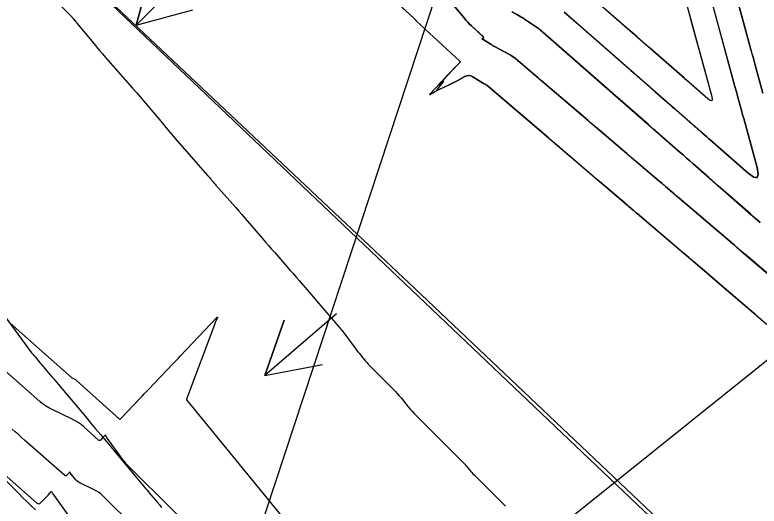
# Model space of a CAD drawing. Extents: x 954385 to 988206, y 1868364 to 1924553.
# Drawn here: x 955624.2 to 955700.4, y 1923099.2 to 1923149.5 of the extents above; entities that cross this region are included whole.
import ezdxf

# ---------------------------------------------------------------- set-up
doc = ezdxf.new("R2010")
doc.units = 0
for name, color, linetype in [('13', 7, 'Continuous'), ('16', 7, 'Continuous'), ('24', 7, 'Continuous'), ('26', 7, 'Continuous'), ('6', 7, 'Continuous'), ('7', 7, 'Continuous'), ('Default', 7, 'Continuous')]:
    doc.layers.add(name, color=color, linetype=linetype)

msp = doc.modelspace()

# ---------------------------------------------------------------- linework, layer by layer
at = {"layer": '13'}
for points in [[(955628.528, 1923150.85), (955630.033, 1923149.306), (955630.051, 1923149.287), (955630.07, 1923149.267), (955630.088, 1923149.247), (955630.105, 1923149.226), (955630.175, 1923149.143), (955630.192, 1923149.122), (955630.21, 1923149.102), (955630.227, 1923149.081), (955630.245, 1923149.061), (955630.431, 1923148.851), (955630.468, 1923148.809), (955630.504, 1923148.767), (955630.54, 1923148.724), (955630.575, 1923148.681), (955632.285, 1923146.593), (955632.583, 1923146.232), (955632.884, 1923145.873), (955633.189, 1923145.517), (955633.496, 1923145.164), (955636.268, 1923142.012), (955636.655, 1923141.569), (955637.039, 1923141.123), (955637.421, 1923140.675), (955637.8, 1923140.224), (955639.31, 1923138.417), (955639.689, 1923137.967), (955640.071, 1923137.518), (955640.455, 1923137.072), (955640.841, 1923136.628), (955643.978, 1923133.045), (955644.043, 1923132.971), (955644.108, 1923132.897), (955644.173, 1923132.822), (955644.237, 1923132.747), (955644.522, 1923132.417), (955644.591, 1923132.337), (955644.661, 1923132.257), (955644.73, 1923132.178), (955644.799, 1923132.098), (955646.516, 1923130.138), (955646.825, 1923129.784), (955647.133, 1923129.43), (955647.441, 1923129.075), (955647.748, 1923128.72), (955649.555, 1923126.624), (955649.866, 1923126.264), (955650.178, 1923125.904), (955650.491, 1923125.545), (955650.804, 1923125.186), (955652.057, 1923123.753), (955652.371, 1923123.394), (955652.683, 1923123.035), (955652.995, 1923122.675), (955653.306, 1923122.315), (955656.553, 1923118.545), (955656.656, 1923118.426), (955656.759, 1923118.307), (955656.862, 1923118.189), (955656.965, 1923118.07), (955657.378, 1923117.597), (955657.48, 1923117.478), (955657.58, 1923117.357), (955657.677, 1923117.234), (955657.772, 1923117.109), (955658.939, 1923115.534), (955659.062, 1923115.369), (955659.186, 1923115.206), (955659.312, 1923115.044), (955659.44, 1923114.883), (955659.953, 1923114.243), (955660.084, 1923114.084), (955660.218, 1923113.93), (955660.357, 1923113.779), (955660.5, 1923113.632), (955662.947, 1923111.182), (955663.152, 1923110.971), (955663.352, 1923110.755), (955663.546, 1923110.534), (955663.735, 1923110.308), (955664.478, 1923109.393), (955664.667, 1923109.167), (955664.861, 1923108.946), (955665.062, 1923108.73), (955665.267, 1923108.52), (955670.052, 1923103.746), (955670.163, 1923103.633), (955670.271, 1923103.518), (955670.376, 1923103.4), (955670.479, 1923103.279), (955670.883, 1923102.791), (955670.986, 1923102.67), (955671.091, 1923102.552), (955671.199, 1923102.437), (955671.31, 1923102.324), (955674.346, 1923099.301), (955674.413, 1923099.233)], [(955622.166, 1923120.017), (955625.936, 1923114.931), (955625.966, 1923114.891), (955625.997, 1923114.852), (955626.029, 1923114.813), (955626.062, 1923114.775), (955626.193, 1923114.622), (955626.226, 1923114.584), (955626.258, 1923114.546), (955626.291, 1923114.508), (955626.323, 1923114.469), (955626.853, 1923113.836), (955626.953, 1923113.718), (955627.052, 1923113.6), (955627.153, 1923113.482), (955627.253, 1923113.365), (955628.015, 1923112.483), (955628.175, 1923112.297), (955628.334, 1923112.11), (955628.493, 1923111.923), (955628.651, 1923111.734), (955631.445, 1923108.392), (955631.963, 1923107.773), (955632.481, 1923107.153), (955633, 1923106.533), (955633.518, 1923105.914), (955637.612, 1923101.02), (955637.745, 1923100.862), (955637.879, 1923100.704), (955638.013, 1923100.546), (955638.148, 1923100.389), (955638.859, 1923099.563), (955638.909, 1923099.505), (955638.957, 1923099.445), (955639.004, 1923099.385), (955639.051, 1923099.324), (955639.234, 1923099.079)], [(955626.332, 1923098.857), (955625.893, 1923099.282), (955625.455, 1923099.708), (955625.018, 1923100.135), (955624.582, 1923100.562), (955619.645, 1923105.416)]]:
    msp.add_lwpolyline(points, dxfattribs=at)
at = {"layer": '16'}
for points in [[(955700.744, 1923141.508), (955699.962, 1923144.377), (955699.745, 1923145.172), (955699.529, 1923145.967), (955694.36, 1923164.929)], [(955692.335, 1923162.6), (955697.9, 1923142.183), (955698.048, 1923141.638), (955698.197, 1923141.092), (955698.568, 1923139.729), (955698.717, 1923139.184), (955698.791, 1923138.912), (955700.157, 1923133.901), (955700.284, 1923133.187), (955700.174, 1923132.853), (955699.826, 1923132.9), (955699.24, 1923133.328), (955695.368, 1923136.721), (955695.011, 1923137.035), (955694.654, 1923137.348), (955680.439, 1923149.806)], [(955690.309, 1923160.27), (955695.516, 1923141.166), (955695.571, 1923140.861), (955695.523, 1923140.718), (955695.375, 1923140.738), (955695.124, 1923140.921), (955682.345, 1923152.122)], [(955657.766, 1923155.862), (955665.046, 1923149.169), (955665.071, 1923149.144), (955665.096, 1923149.119), (955665.12, 1923149.093), (955665.143, 1923149.066), (955665.233, 1923148.956), (955665.257, 1923148.929), (955665.28, 1923148.903), (955665.305, 1923148.878), (955665.331, 1923148.853), (955669.744, 1923144.77), (955669.768, 1923144.741), (955669.777, 1923144.711), (955669.77, 1923144.681), (955669.749, 1923144.65), (955669.632, 1923144.524), (955669.603, 1923144.493), (955669.573, 1923144.462), (955669.544, 1923144.431), (955669.515, 1923144.4), (955667.55, 1923142.329), (955667.507, 1923142.284), (955667.493, 1923142.269), (955667.507, 1923142.283), (955667.55, 1923142.328), (955667.778, 1923142.567), (955667.821, 1923142.612), (955667.835, 1923142.627), (955667.821, 1923142.612), (955667.778, 1923142.567), (955666.668, 1923141.4), (955666.646, 1923141.375), (955666.642, 1923141.363), (955666.655, 1923141.364), (955666.685, 1923141.378), (955666.839, 1923141.461), (955666.877, 1923141.482), (955666.916, 1923141.503), (955666.954, 1923141.524), (955666.993, 1923141.546), (955667.161, 1923141.64), (955667.202, 1923141.663), (955667.244, 1923141.685), (955667.285, 1923141.706), (955667.328, 1923141.727), (955668.649, 1923142.355), (955668.855, 1923142.455), (955669.059, 1923142.556), (955669.263, 1923142.66), (955669.466, 1923142.766), (955670.274, 1923143.196), (955670.475, 1923143.275), (955670.675, 1923143.297), (955670.872, 1923143.263), (955671.068, 1923143.172), (955672.186, 1923142.489), (955672.212, 1923142.474), (955672.238, 1923142.458), (955672.265, 1923142.443), (955672.291, 1923142.429), (955672.398, 1923142.371), (955672.424, 1923142.355), (955672.449, 1923142.339), (955672.474, 1923142.321), (955672.497, 1923142.302), (955687.485, 1923129.524), (955687.797, 1923129.258), (955687.901, 1923129.169), (955694.777, 1923123.306), (955695.045, 1923123.077), (955695.314, 1923122.848), (955695.582, 1923122.619), (955695.85, 1923122.39), (955702.64, 1923116.584)], [(955668.507, 1923151.228), (955670.179, 1923149.198), (955670.362, 1923148.982), (955670.553, 1923148.773), (955670.75, 1923148.571), (955670.955, 1923148.376), (955672.146, 1923147.274), (955672.168, 1923147.247), (955672.175, 1923147.22), (955672.17, 1923147.193), (955672.15, 1923147.165), (955672.002, 1923147.007), (955671.999, 1923147.002), (955672.023, 1923147.028), (955672.028, 1923147.032), (955672.034, 1923147.034), (955672.04, 1923147.034), (955672.046, 1923147.031), (955672.09, 1923147.006), (955672.1, 1923147.001), (955672.109, 1923146.995), (955672.118, 1923146.99), (955672.128, 1923146.984), (955672.849, 1923146.544), (955672.973, 1923146.469), (955673.098, 1923146.396), (955673.223, 1923146.325), (955673.349, 1923146.255), (955674.68, 1923145.527), (955674.94, 1923145.377), (955675.191, 1923145.213), (955675.433, 1923145.037), (955675.667, 1923144.848), (955690.109, 1923132.535), (955690.451, 1923132.244), (955690.793, 1923131.952), (955697.836, 1923125.947), (955697.953, 1923125.846), (955698.071, 1923125.746), (955698.189, 1923125.645), (955698.307, 1923125.544), (955705.648, 1923119.267)], [(955675.083, 1923149.875), (955676.006, 1923149.319), (955676.099, 1923149.261), (955676.192, 1923149.203), (955676.284, 1923149.143), (955676.375, 1923149.082), (955677.812, 1923148.108), (955677.85, 1923148.081), (955677.887, 1923148.053), (955677.924, 1923148.024), (955677.96, 1923147.993), (955692.292, 1923135.432), (955692.617, 1923135.147), (955692.943, 1923134.862), (955693.268, 1923134.576), (955693.593, 1923134.291), (955699.478, 1923129.133), (955699.973, 1923128.699), (955700.469, 1923128.264)], [(955623.746, 1923117.948), (955630.018, 1923112.412), (955630.057, 1923112.379), (955630.098, 1923112.35), (955630.14, 1923112.324), (955630.185, 1923112.301), (955630.368, 1923112.214), (955630.412, 1923112.191), (955630.455, 1923112.164), (955630.496, 1923112.135), (955630.534, 1923112.103), (955634.942, 1923108.147), (955634.958, 1923108.136), (955634.975, 1923108.133), (955634.991, 1923108.137), (955635.006, 1923108.15), (955635.069, 1923108.214), (955635.1, 1923108.246), (955635.131, 1923108.279), (955637.017, 1923110.256), (955637.239, 1923110.489), (955637.462, 1923110.723), (955637.684, 1923110.956), (955637.906, 1923111.189), (955640.385, 1923113.789), (955640.576, 1923113.989), (955640.766, 1923114.189), (955640.957, 1923114.389), (955641.148, 1923114.589), (955644.934, 1923118.567), (955644.949, 1923118.58), (955644.956, 1923118.583), (955644.956, 1923118.575), (955644.949, 1923118.557), (955644.751, 1923118.11), (955644.729, 1923118.059), (955644.708, 1923118.009), (955644.688, 1923117.957), (955644.668, 1923117.906), (955641.79, 1923110.176), (955641.788, 1923110.171), (955641.787, 1923110.165), (955641.786, 1923110.16), (955641.786, 1923110.155), (955641.784, 1923110.133), (955641.785, 1923110.128), (955641.786, 1923110.123), (955641.788, 1923110.118), (955641.791, 1923110.114), (955654.025, 1923095.14)], [(955649.396, 1923089.895), (955635.846, 1923103.321), (955635.711, 1923103.46), (955635.583, 1923103.604), (955635.46, 1923103.754), (955635.343, 1923103.909), (955633.613, 1923106.306), (955633.603, 1923106.32), (955633.594, 1923106.333), (955633.584, 1923106.347), (955633.575, 1923106.361), (955633.481, 1923106.501), (955633.474, 1923106.508), (955633.467, 1923106.511), (955633.46, 1923106.51), (955633.453, 1923106.504), (955633.314, 1923106.359), (955633.289, 1923106.332), (955633.263, 1923106.305), (955633.237, 1923106.278), (955633.211, 1923106.252), (955632.971, 1923106.003), (955632.922, 1923105.965), (955632.872, 1923105.951), (955632.821, 1923105.961), (955632.769, 1923105.996), (955631.263, 1923107.347), (955630.988, 1923107.577), (955630.698, 1923107.786), (955630.394, 1923107.973), (955630.076, 1923108.139), (955628.021, 1923109.12), (955627.686, 1923109.295), (955627.365, 1923109.491), (955627.059, 1923109.709), (955626.767, 1923109.949), (955619.929, 1923115.985)], [(955646.441, 1923087.193), (955633.234, 1923100.28), (955633.016, 1923100.478), (955632.784, 1923100.655), (955632.537, 1923100.812), (955632.276, 1923100.948), (955630.946, 1923101.569), (955630.811, 1923101.642), (955630.687, 1923101.728), (955630.573, 1923101.827), (955630.469, 1923101.939), (955629.891, 1923102.642), (955629.879, 1923102.656), (955629.868, 1923102.67), (955629.846, 1923102.699), (955629.84, 1923102.704), (955629.835, 1923102.706), (955629.829, 1923102.704), (955629.823, 1923102.7), (955629.76, 1923102.634), (955629.738, 1923102.611), (955629.727, 1923102.6), (955629.503, 1923102.368), (955629.462, 1923102.335), (955629.42, 1923102.323), (955629.377, 1923102.332), (955629.333, 1923102.361), (955625.203, 1923105.999), (955624.891, 1923106.274), (955624.578, 1923106.55), (955624.266, 1923106.826), (955623.954, 1923107.101)], [(955622.185, 1923103.331), (955626.449, 1923099.574), (955626.555, 1923099.504), (955626.659, 1923099.484), (955626.762, 1923099.513), (955626.862, 1923099.591), (955627.551, 1923100.305), (955627.583, 1923100.338), (955627.614, 1923100.37), (955627.951, 1923100.723), (955627.953, 1923100.724), (955627.954, 1923100.723), (955628.048, 1923100.583), (955628.063, 1923100.561), (955628.078, 1923100.539), (955628.094, 1923100.517), (955628.109, 1923100.495), (955629.995, 1923097.882)]]:
    msp.add_lwpolyline(points, dxfattribs=at)
at = {"layer": '24'}
msp.add_lwpolyline([(955632.731, 1923152.087), (955665.147, 1923121.495), (955697.277, 1923091.036), (955727.599, 1923061.705)], dxfattribs=at)
at = {"layer": '26'}
for points in [[(955607.131, 1922968.928), (955707.187, 1923272.643), (955708.411, 1923266.77), (955707.187, 1923272.643), (955702.712, 1923268.647)], [(955657.131, 1923168.928), (955636.627, 1923148.47), (955638.187, 1923154.264), (955636.627, 1923148.47), (955642.424, 1923150.017)], [(955707.131, 1923118.928), (955637.555, 1923063.114), (955639.731, 1923068.705), (955637.555, 1923063.114), (955643.486, 1923064.025)], [(955657.131, 1923118.928), (955649.803, 1923112.618), (955651.783, 1923118.282), (955649.803, 1923112.618), (955655.698, 1923113.735)]]:
    msp.add_lwpolyline(points, dxfattribs=at)
at = {"layer": '6'}
msp.add_lwpolyline([(955693.14, 1923149.88), (955693.27, 1923149.403), (955693.4, 1923148.926), (955693.433, 1923148.807), (955693.465, 1923148.688), (955693.498, 1923148.569), (955693.53, 1923148.449), (955695.517, 1923141.164), (955695.572, 1923140.858), (955695.525, 1923140.716), (955695.376, 1923140.736), (955695.125, 1923140.919), (955693.441, 1923142.396), (955693.19, 1923142.615), (955692.815, 1923142.944), (955692.69, 1923143.054), (955690.107, 1923145.318), (955689.83, 1923145.561), (955689.553, 1923145.804), (955689.275, 1923146.047), (955688.998, 1923146.29), (955687.888, 1923147.263), (955687.611, 1923147.506), (955687.334, 1923147.749), (955687.056, 1923147.992), (955686.779, 1923148.235), (955682.345, 1923152.121)], dxfattribs=at)
at = {"layer": '7'}
for points in [[(955700.614, 1923118.317), (955700.283, 1923118.599), (955699.953, 1923118.881), (955699.623, 1923119.164), (955695.85, 1923122.391), (955695.582, 1923122.62), (955695.314, 1923122.849), (955695.046, 1923123.078), (955694.777, 1923123.307), (955693.704, 1923124.222), (955693.435, 1923124.451), (955693.167, 1923124.68), (955692.899, 1923124.909), (955692.63, 1923125.138), (955687.901, 1923129.169), (955687.798, 1923129.258), (955687.694, 1923129.346), (955687.59, 1923129.435), (955687.486, 1923129.524), (955687.07, 1923129.878), (955686.966, 1923129.967), (955686.862, 1923130.055), (955686.758, 1923130.144), (955686.654, 1923130.232), (955684.054, 1923132.447), (955683.881, 1923132.594), (955683.709, 1923132.741), (955683.364, 1923133.035), (955683.277, 1923133.108), (955683.191, 1923133.182), (955683.105, 1923133.256), (955683.019, 1923133.329), (955680.338, 1923135.617), (955680.205, 1923135.73), (955680.072, 1923135.844), (955679.938, 1923135.958), (955679.805, 1923136.071), (955679.272, 1923136.526), (955679.139, 1923136.639), (955679.006, 1923136.753), (955678.873, 1923136.866), (955678.74, 1923136.98), (955672.497, 1923142.302), (955672.473, 1923142.321), (955672.449, 1923142.339), (955672.424, 1923142.355), (955672.398, 1923142.371), (955672.291, 1923142.429), (955672.265, 1923142.443), (955672.238, 1923142.458), (955672.212, 1923142.474), (955672.186, 1923142.489), (955671.068, 1923143.172), (955670.872, 1923143.263), (955670.675, 1923143.297), (955670.475, 1923143.275), (955670.274, 1923143.196), (955669.466, 1923142.767), (955669.264, 1923142.661), (955669.06, 1923142.557), (955668.856, 1923142.455), (955668.65, 1923142.356), (955667.572, 1923141.841), (955667.442, 1923141.789), (955667.383, 1923141.791), (955667.397, 1923141.848), (955667.482, 1923141.959), (955668.053, 1923142.609), (955668.111, 1923142.679), (955668.124, 1923142.709), (955668.094, 1923142.698), (955668.019, 1923142.646), (955667.633, 1923142.357), (955667.559, 1923142.305), (955667.53, 1923142.293), (955667.545, 1923142.32), (955667.606, 1923142.388), (955668.316, 1923143.136), (955668.535, 1923143.367), (955669.573, 1923144.462), (955669.575, 1923144.461), (955669.75, 1923144.65), (955669.771, 1923144.681), (955669.778, 1923144.712), (955669.769, 1923144.742), (955669.745, 1923144.772), (955665.33, 1923148.853), (955665.304, 1923148.877), (955665.279, 1923148.903), (955665.256, 1923148.929), (955665.233, 1923148.956), (955665.143, 1923149.065), (955665.12, 1923149.092), (955665.096, 1923149.118), (955665.071, 1923149.143), (955665.045, 1923149.168), (955657.888, 1923155.749)], [(955705.65, 1923119.269), (955699.25, 1923124.739), (955699.132, 1923124.839), (955699.014, 1923124.94), (955698.896, 1923125.041), (955698.778, 1923125.142), (955698.307, 1923125.545), (955698.19, 1923125.645), (955698.072, 1923125.746), (955697.954, 1923125.847), (955697.836, 1923125.947), (955692.161, 1923130.787), (955691.99, 1923130.933), (955691.819, 1923131.078), (955691.648, 1923131.224), (955691.477, 1923131.37), (955690.793, 1923131.953), (955690.622, 1923132.098), (955690.452, 1923132.244), (955690.281, 1923132.39), (955690.11, 1923132.535), (955687.671, 1923134.613), (955687.568, 1923134.701), (955687.465, 1923134.789), (955687.362, 1923134.877), (955687.259, 1923134.965), (955686.846, 1923135.316), (955686.64, 1923135.492), (955686.433, 1923135.668), (955684.007, 1923137.735), (955683.89, 1923137.835), (955683.772, 1923137.936), (955683.654, 1923138.036), (955683.536, 1923138.137), (955683.065, 1923138.539), (955682.947, 1923138.639), (955682.829, 1923138.74), (955682.711, 1923138.841), (955682.593, 1923138.941), (955678.054, 1923142.813), (955677.769, 1923143.055), (955677.484, 1923143.298), (955677.2, 1923143.541), (955676.915, 1923143.783), (955675.666, 1923144.848), (955675.433, 1923145.037), (955675.191, 1923145.213), (955674.94, 1923145.376), (955674.68, 1923145.527), (955673.349, 1923146.254), (955673.223, 1923146.324), (955673.097, 1923146.395), (955672.973, 1923146.468), (955672.849, 1923146.543), (955672.128, 1923146.983), (955672.109, 1923146.995), (955672.09, 1923147.006), (955672.052, 1923147.027), (955672.045, 1923147.033), (955672.042, 1923147.039), (955672.043, 1923147.046), (955672.048, 1923147.054), (955672.16, 1923147.175), (955672.176, 1923147.198), (955672.181, 1923147.22), (955672.174, 1923147.242), (955672.157, 1923147.263), (955670.954, 1923148.375), (955670.749, 1923148.571), (955670.552, 1923148.773), (955670.361, 1923148.982), (955670.178, 1923149.198), (955668.507, 1923151.228)], [(955698.363, 1923150.243), (955699.529, 1923145.967), (955699.637, 1923145.569), (955699.746, 1923145.172), (955699.854, 1923144.775), (955699.962, 1923144.377), (955700.745, 1923141.508)], [(955700.469, 1923128.265), (955699.974, 1923128.699), (955699.478, 1923129.134), (955696.197, 1923132.01), (955695.22, 1923132.865), (955693.593, 1923134.291), (955693.268, 1923134.576), (955692.942, 1923134.862), (955692.617, 1923135.147), (955692.291, 1923135.432), (955689.881, 1923137.544), (955689.74, 1923137.667), (955689.6, 1923137.79), (955689.249, 1923138.097), (955689.038, 1923138.282), (955685.867, 1923141.062), (955685.687, 1923141.221), (955685.416, 1923141.458), (955685.326, 1923141.537), (955678.241, 1923147.747), (955678.101, 1923147.87), (955677.96, 1923147.994), (955677.924, 1923148.024), (955677.888, 1923148.053), (955677.85, 1923148.081), (955677.812, 1923148.108), (955676.375, 1923149.082), (955676.284, 1923149.143), (955676.192, 1923149.203), (955676.099, 1923149.261), (955676.006, 1923149.319), (955675.539, 1923149.6)], [(955680.44, 1923149.806), (955682.054, 1923148.391), (955682.403, 1923148.085), (955682.752, 1923147.779), (955683.102, 1923147.473), (955683.451, 1923147.167), (955687.031, 1923144.028), (955687.258, 1923143.83), (955687.484, 1923143.631), (955687.711, 1923143.433), (955687.937, 1923143.234), (955688.843, 1923142.44), (955689.07, 1923142.241), (955689.296, 1923142.043), (955689.523, 1923141.844), (955689.749, 1923141.646), (955690.759, 1923140.76), (955691.003, 1923140.546), (955691.247, 1923140.332), (955691.491, 1923140.118), (955691.735, 1923139.904), (955693.223, 1923138.6), (955693.401, 1923138.443), (955693.58, 1923138.287), (955693.759, 1923138.13), (955693.938, 1923137.973), (955694.653, 1923137.347), (955694.831, 1923137.19), (955695.01, 1923137.034), (955695.189, 1923136.877), (955695.368, 1923136.721), (955699.24, 1923133.327), (955699.826, 1923132.899), (955700.175, 1923132.852), (955700.285, 1923133.186), (955700.157, 1923133.9), (955698.792, 1923138.912), (955698.718, 1923139.184), (955698.643, 1923139.457), (955698.569, 1923139.73), (955698.495, 1923140.002), (955698.197, 1923141.093), (955698.049, 1923141.638), (955697.9, 1923142.184), (955695.967, 1923149.272), (955695.897, 1923149.526)]]:
    msp.add_lwpolyline(points, dxfattribs=at)
at = {"layer": 'Default'}
msp.add_line((955858.372, 1922937.149), (955453.201, 1923322.797), dxfattribs=at)

doc.saveas('drawing.dxf')
